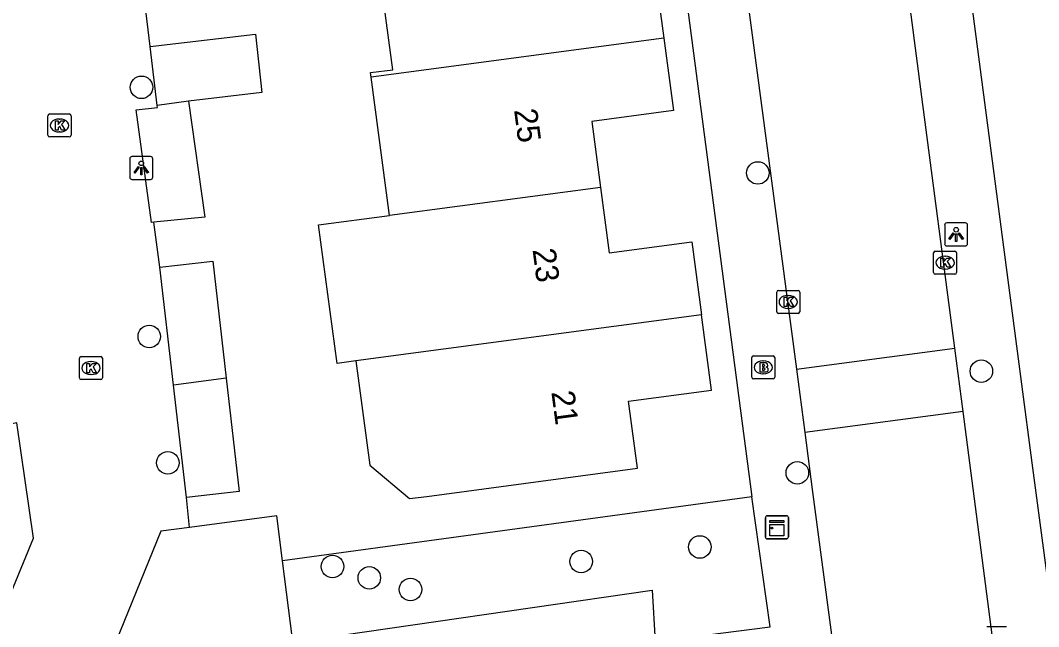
# Model space of a CAD drawing. Extents: x 161084 to 161928, y 385355 to 386522.
# Drawn here: x 161208.47 to 161252.7, y 386012.33 to 386038.67 of the extents above; entities that cross this region are included whole.
import ezdxf

# ---------------------------------------------------------------- set-up
doc = ezdxf.new("R2010")
doc.units = 0
for name, color, linetype in [('IMGEO_Boom', 7, 'Continuous'), ('IMGEO_Brandkraan', 7, 'Continuous'), ('IMGEO_Groenvoorziening', 7, 'Continuous'), ('IMGEO_Kast', 7, 'Continuous'), ('IMGEO_Kolk', 7, 'Continuous'), ('IMGEO_Lichtpunt', 7, 'Continuous'), ('IMGEO_Pand', 7, 'Continuous'), ('IMGEO_Pand_nummerreeks', 7, 'Continuous'), ('IMGEO_Parkeervlak_open', 7, 'Continuous'), ('IMGEO_Rijbaan_lokaal_open', 7, 'Continuous'), ('IMGEO_Voetpad_open', 7, 'Continuous')]:
    doc.layers.add(name, color=color, linetype=linetype)

msp = doc.modelspace()

# ---------------------------------------------------------------- linework, layer by layer
at = {"layer": 'IMGEO_Boom'}
for centre in [(161213.731, 386035.758), (161240.504, 386032.037), (161214.067, 386024.936), (161250.214, 386023.431), (161214.875, 386019.445), (161242.22, 386019.009), (161237.987, 386015.791), (161232.827, 386015.157), (161222.023, 386014.945), (161223.625, 386014.454), (161225.416, 386013.948)]:
    msp.add_circle(centre, 0.489, dxfattribs=at)
at = {"layer": 'IMGEO_Brandkraan'}
for p, q in [((161240.239, 386023.166), (161240.239, 386024.018)), ((161240.314, 386024.092), (161241.166, 386024.092)), ((161241.24, 386024.018), (161241.24, 386023.166)), ((161240.727, 386023.872), (161240.752, 386023.872)), ((161241.166, 386023.092), (161240.314, 386023.092)), ((161240.75, 386023.312), (161240.725, 386023.312))]:
    msp.add_line(p, q, dxfattribs=at)
for points in [[(161240.239, 386023.166), (161240.239, 386024.018)], [(161240.314, 386024.092), (161241.166, 386024.092)], [(161241.24, 386024.018), (161241.24, 386023.166)], [(161240.587, 386023.792), (161240.587, 386023.392), (161240.8, 386023.392)], [(161240.818, 386023.792), (161240.587, 386023.792)], [(161240.766, 386023.711), (161240.712, 386023.711), (161240.712, 386023.635)], [(161240.712, 386023.635), (161240.765, 386023.635)], [(161240.774, 386023.559), (161240.712, 386023.559), (161240.712, 386023.478)], [(161240.712, 386023.478), (161240.774, 386023.478)], [(161241.166, 386023.092), (161240.314, 386023.092)]]:
    msp.add_lwpolyline(points, dxfattribs=at)
for centre, radius, start, end in [((161240.316, 386024.016), 0.0765, 91.552, 178.448), ((161240.316, 386024.016), 0.0765, 91.552, 178.448), ((161241.164, 386024.016), 0.0765, 1.552, 88.448), ((161241.164, 386024.016), 0.0765, 1.552, 88.448), ((161240.767, 386023.673), 0.0379, 267.8285, 90.9355), ((161240.775, 386023.518), 0.0404, 269.8759, 90.5077), ((161240.822, 386023.647), 0.145, 59.4692, 91.5367), ((161240.847, 386023.694), 0.0922, 285.5137, 58.1501), ((161240.852, 386023.502), 0.105, 301.3115, 78.989), ((161240.316, 386023.168), 0.0765, 181.552, 268.448), ((161240.316, 386023.168), 0.0765, 181.552, 268.448), ((161240.806, 386023.643), 0.251, 268.6676, 293.5347), ((161241.164, 386023.168), 0.0765, 271.552, 358.448), ((161241.164, 386023.168), 0.0765, 271.552, 358.448)]:
    msp.add_arc(centre, radius, start, end, dxfattribs=at)
for centre, major_axis, ratio, start_param, end_param in [((161240.726, 386023.592), (-0.387, 0.002), 0.722429, 4.712389, 7.853982), ((161240.751, 386023.592), (-0.39, 0.002), 0.717154, 1.570796, 4.712389)]:
    msp.add_ellipse(centre, major_axis=major_axis, ratio=ratio, start_param=start_param, end_param=end_param, dxfattribs=at)
at = {"layer": 'IMGEO_Groenvoorziening'}
msp.add_lwpolyline([(161240.25, 386017.971), (161219.851, 386015.193)], dxfattribs=at)
at = {"layer": 'IMGEO_Kast'}
for p, q in [((161240.832, 386016.221), (161240.832, 386017.062)), ((161240.832, 386017.062), (161240.832, 386016.221)), ((161240.907, 386017.146), (161241.748, 386017.146)), ((161241.748, 386017.146), (161240.907, 386017.146)), ((161241.832, 386017.071), (161241.832, 386016.23)), ((161241.832, 386016.23), (161241.832, 386017.071)), ((161241.757, 386016.146), (161240.916, 386016.146)), ((161240.916, 386016.146), (161241.757, 386016.146))]:
    msp.add_line(p, q, dxfattribs=at)
for points in [[(161241.027, 386016.936), (161241.627, 386016.936), (161241.627, 386016.851), (161241.027, 386016.851), (161241.027, 386016.936)], [(161241.027, 386016.761), (161241.627, 386016.761), (161241.627, 386016.272), (161241.027, 386016.272), (161241.027, 386016.761)]]:
    msp.add_lwpolyline(points, dxfattribs=at)
msp.add_circle((161241.111, 386016.61), 0.0377, dxfattribs=at)
for centre, start, end in [((161240.91, 386017.068), 92.4484, 184.2845), ((161240.91, 386017.068), 92.4484, 184.2845), ((161241.754, 386017.068), 2.4484, 94.2845), ((161241.754, 386017.068), 2.4484, 94.2845), ((161240.91, 386016.224), 182.4484, 274.2845), ((161240.91, 386016.224), 182.4484, 274.2845), ((161241.754, 386016.224), 272.4484, 4.2845), ((161241.754, 386016.224), 272.4484, 4.2845)]:
    msp.add_arc(centre, 0.0779, start, end, dxfattribs=at)
at = {"layer": 'IMGEO_Kolk'}
for p, q in [((161209.666, 386033.674), (161209.666, 386034.526)), ((161209.741, 386034.6), (161210.593, 386034.6)), ((161210.667, 386034.526), (161210.667, 386033.674)), ((161210.154, 386034.38), (161210.179, 386034.38)), ((161210.177, 386033.82), (161210.152, 386033.82)), ((161210.593, 386033.6), (161209.741, 386033.6)), ((161248.139, 386027.714), (161248.139, 386028.566)), ((161248.214, 386028.64), (161249.066, 386028.64)), ((161248.627, 386028.42), (161248.652, 386028.42)), ((161249.14, 386028.566), (161249.14, 386027.714)), ((161249.066, 386027.64), (161248.214, 386027.64)), ((161248.65, 386027.86), (161248.625, 386027.86)), ((161241.323, 386026.01), (161241.323, 386026.862)), ((161241.398, 386026.936), (161242.25, 386026.936)), ((161241.811, 386026.716), (161241.836, 386026.716)), ((161242.324, 386026.862), (161242.324, 386026.01)), ((161241.834, 386026.156), (161241.809, 386026.156)), ((161242.25, 386025.936), (161241.398, 386025.936)), ((161211.032, 386023.136), (161211.032, 386023.988)), ((161211.107, 386024.062), (161211.959, 386024.062)), ((161212.033, 386023.988), (161212.033, 386023.136)), ((161211.52, 386023.842), (161211.545, 386023.842)), ((161211.959, 386023.062), (161211.107, 386023.062)), ((161211.543, 386023.282), (161211.518, 386023.282)), ((161250.453, 386012.331), (161251.305, 386012.331))]:
    msp.add_line(p, q, dxfattribs=at)
for points in [[(161209.666, 386033.674), (161209.666, 386034.526)], [(161209.741, 386034.6), (161210.593, 386034.6)], [(161210.667, 386034.526), (161210.667, 386033.674)], [(161209.987, 386034.3), (161210.11, 386034.3), (161210.11, 386034.149), (161210.24, 386034.3), (161210.404, 386034.3), (161210.258, 386034.149), (161210.411, 386033.9), (161210.259, 386033.9), (161210.174, 386034.064), (161210.11, 386033.997), (161210.11, 386033.9), (161209.987, 386033.9), (161209.987, 386034.3)], [(161210.593, 386033.6), (161209.741, 386033.6)], [(161248.139, 386027.714), (161248.139, 386028.566)], [(161248.214, 386028.64), (161249.066, 386028.64)], [(161248.46, 386028.34), (161248.583, 386028.34), (161248.583, 386028.189), (161248.713, 386028.34), (161248.877, 386028.34), (161248.731, 386028.189), (161248.884, 386027.94), (161248.732, 386027.94), (161248.647, 386028.104), (161248.583, 386028.037), (161248.583, 386027.94), (161248.46, 386027.94), (161248.46, 386028.34)], [(161249.14, 386028.566), (161249.14, 386027.714)], [(161249.066, 386027.64), (161248.214, 386027.64)], [(161241.323, 386026.01), (161241.323, 386026.862)], [(161241.398, 386026.936), (161242.25, 386026.936)], [(161241.644, 386026.636), (161241.767, 386026.636), (161241.767, 386026.485), (161241.897, 386026.636), (161242.061, 386026.636), (161241.915, 386026.485), (161242.068, 386026.236), (161241.916, 386026.236), (161241.831, 386026.4), (161241.767, 386026.333), (161241.767, 386026.236), (161241.644, 386026.236), (161241.644, 386026.636)], [(161242.324, 386026.862), (161242.324, 386026.01)], [(161242.25, 386025.936), (161241.398, 386025.936)], [(161211.032, 386023.136), (161211.032, 386023.988)], [(161211.107, 386024.062), (161211.959, 386024.062)], [(161212.033, 386023.988), (161212.033, 386023.136)], [(161211.353, 386023.762), (161211.476, 386023.762), (161211.476, 386023.611), (161211.606, 386023.762), (161211.77, 386023.762), (161211.624, 386023.611), (161211.777, 386023.362), (161211.625, 386023.362), (161211.54, 386023.526), (161211.476, 386023.459), (161211.476, 386023.362), (161211.353, 386023.362), (161211.353, 386023.762)], [(161211.959, 386023.062), (161211.107, 386023.062)], [(161250.453, 386012.331), (161251.305, 386012.331)]]:
    msp.add_lwpolyline(points, dxfattribs=at)
for centre, start, end in [((161209.743, 386034.524), 91.552, 178.448), ((161209.743, 386034.524), 91.552, 178.448), ((161210.591, 386034.524), 1.552, 88.448), ((161210.591, 386034.524), 1.552, 88.448), ((161209.743, 386033.676), 181.552, 268.448), ((161209.743, 386033.676), 181.552, 268.448), ((161210.591, 386033.676), 271.552, 358.448), ((161210.591, 386033.676), 271.552, 358.448), ((161248.216, 386028.564), 91.552, 178.448), ((161248.216, 386028.564), 91.552, 178.448), ((161249.064, 386028.564), 1.552, 88.448), ((161249.064, 386028.564), 1.552, 88.448), ((161248.216, 386027.716), 181.552, 268.448), ((161248.216, 386027.716), 181.552, 268.448), ((161249.064, 386027.716), 271.552, 358.448), ((161249.064, 386027.716), 271.552, 358.448), ((161241.4, 386026.86), 91.552, 178.448), ((161241.4, 386026.86), 91.552, 178.448), ((161242.248, 386026.86), 1.552, 88.448), ((161242.248, 386026.86), 1.552, 88.448), ((161241.4, 386026.012), 181.552, 268.448), ((161241.4, 386026.012), 181.552, 268.448), ((161242.248, 386026.012), 271.552, 358.448), ((161242.248, 386026.012), 271.552, 358.448), ((161211.109, 386023.986), 91.552, 178.448), ((161211.109, 386023.986), 91.552, 178.448), ((161211.957, 386023.986), 1.552, 88.448), ((161211.957, 386023.986), 1.552, 88.448), ((161211.109, 386023.138), 181.552, 268.448), ((161211.109, 386023.138), 181.552, 268.448), ((161211.957, 386023.138), 271.552, 358.448), ((161211.957, 386023.138), 271.552, 358.448)]:
    msp.add_arc(centre, 0.0765, start, end, dxfattribs=at)
for centre, major_axis, ratio, start_param, end_param in [((161210.153, 386034.1), (-0.387, 0.002), 0.722429, 4.712389, 7.853982), ((161210.178, 386034.1), (-0.39, 0.002), 0.717154, 1.570796, 4.712389), ((161248.626, 386028.14), (-0.387, 0.002), 0.722429, 4.712389, 7.853982), ((161248.651, 386028.14), (-0.39, 0.002), 0.717154, 1.570796, 4.712389), ((161241.81, 386026.436), (-0.387, 0.002), 0.722429, 4.712389, 7.853982), ((161241.835, 386026.436), (-0.39, 0.002), 0.717154, 1.570796, 4.712389), ((161211.519, 386023.562), (-0.387, 0.002), 0.722429, 4.712389, 7.853982), ((161211.544, 386023.562), (-0.39, 0.002), 0.717154, 1.570796, 4.712389)]:
    msp.add_ellipse(centre, major_axis=major_axis, ratio=ratio, start_param=start_param, end_param=end_param, dxfattribs=at)
at = {"layer": 'IMGEO_Lichtpunt'}
for p, q in [((161214.122, 386032.751), (161213.314, 386032.751)), ((161214.122, 386032.751), (161213.314, 386032.751)), ((161213.22, 386032.656), (161213.22, 386031.849)), ((161213.22, 386032.656), (161213.22, 386031.849)), ((161214.216, 386031.849), (161214.216, 386032.656)), ((161214.216, 386031.849), (161214.216, 386032.656)), ((161213.314, 386031.755), (161214.122, 386031.755)), ((161213.314, 386031.755), (161214.122, 386031.755)), ((161248.62, 386029.772), (161248.62, 386028.965)), ((161248.62, 386029.772), (161248.62, 386028.965)), ((161249.522, 386029.867), (161248.714, 386029.867)), ((161249.522, 386029.867), (161248.714, 386029.867)), ((161249.616, 386028.965), (161249.616, 386029.772)), ((161249.616, 386028.965), (161249.616, 386029.772)), ((161248.714, 386028.871), (161249.522, 386028.871)), ((161248.714, 386028.871), (161249.522, 386028.871))]:
    msp.add_line(p, q, dxfattribs=at)
for points in [[(161213.594, 386032.32), (161213.633, 386032.292), (161213.445, 386032.03), (161213.407, 386032.057), (161213.594, 386032.32)], [(161213.806, 386032.292), (161213.844, 386032.319), (161214.031, 386032.057), (161213.992, 386032.029), (161213.806, 386032.292)], [(161213.696, 386032.272), (161213.743, 386032.272), (161213.743, 386031.95), (161213.696, 386031.95), (161213.696, 386032.272)], [(161248.994, 386029.436), (161249.033, 386029.408), (161248.845, 386029.146), (161248.807, 386029.173), (161248.994, 386029.436)], [(161249.096, 386029.388), (161249.143, 386029.388), (161249.143, 386029.066), (161249.096, 386029.066), (161249.096, 386029.388)], [(161249.206, 386029.408), (161249.244, 386029.435), (161249.431, 386029.173), (161249.392, 386029.145), (161249.206, 386029.408)]]:
    msp.add_lwpolyline(points, dxfattribs=at)
for centre in [(161213.719, 386032.454), (161249.119, 386029.57)]:
    msp.add_circle(centre, 0.0994, dxfattribs=at)
for centre, start, end in [((161213.314, 386032.656), 90, 180), ((161213.314, 386032.656), 90, 180), ((161214.122, 386032.656), 0, 90), ((161214.122, 386032.656), 0, 90), ((161213.314, 386031.849), 180, 270), ((161213.314, 386031.849), 180, 270), ((161214.122, 386031.849), 270, 0), ((161214.122, 386031.849), 270, 360), ((161248.714, 386029.772), 90, 180), ((161248.714, 386029.772), 90, 180), ((161249.522, 386029.772), 0, 90), ((161249.522, 386029.772), 0, 90), ((161248.714, 386028.965), 180, 270), ((161248.714, 386028.965), 180, 270), ((161249.522, 386028.965), 270, 0), ((161249.522, 386028.965), 270, 360)]:
    msp.add_arc(centre, 0.0946, start, end, dxfattribs=at)
at = {"layer": 'IMGEO_Pand'}
for points in [[(161235.616, 386043.911), (161236.417, 386037.898)], [(161223.704, 386036.203), (161223.679, 386036.394), (161224.643, 386036.522), (161223.866, 386042.343)], [(161214.11, 386037.525), (161218.674, 386038.068), (161218.96, 386035.538), (161215.769, 386035.157)], [(161236.417, 386037.898), (161223.704, 386036.203)], [(161236.417, 386037.898), (161236.837, 386034.746), (161233.29, 386034.274), (161233.671, 386031.412)], [(161214.41, 386034.964), (161214.11, 386037.525)], [(161224.505, 386030.189), (161223.704, 386036.203)], [(161214.266, 386029.893), (161214.157, 386029.882), (161213.492, 386034.777), (161214.42, 386034.881), (161214.41, 386034.964)], [(161215.769, 386035.157), (161216.483, 386030.121), (161214.266, 386029.893)], [(161215.769, 386035.157), (161214.41, 386034.964)], [(161233.671, 386031.412), (161224.505, 386030.189)], [(161233.671, 386031.412), (161234.051, 386028.562), (161237.638, 386029.039), (161238.059, 386025.878)], [(161223.038, 386023.876), (161222.223, 386023.767), (161221.422, 386029.778), (161224.505, 386030.189)], [(161214.529, 386027.941), (161216.825, 386028.205), (161217.41, 386023.125)], [(161215.118, 386022.82), (161214.529, 386027.941)], [(161238.059, 386025.878), (161223.038, 386023.876)], [(161223.038, 386023.876), (161223.641, 386019.342), (161225.372, 386017.89), (161226.13, 386017.991), (161235.278, 386019.21), (161234.89, 386022.118), (161238.496, 386022.598), (161238.059, 386025.878)], [(161217.41, 386023.125), (161215.118, 386022.82)], [(161217.41, 386023.125), (161217.976, 386018.207), (161215.68, 386017.942)], [(161215.68, 386017.942), (161215.118, 386022.82)]]:
    msp.add_lwpolyline(points, dxfattribs=at)
at = {"layer": 'IMGEO_Parkeervlak_open'}
for points in [[(161219.851, 386015.193), (161219.604, 386017.149), (161215.81, 386016.641)], [(161220.291, 386011.785), (161219.851, 386015.193)]]:
    msp.add_lwpolyline(points, dxfattribs=at)
at = {"layer": 'IMGEO_Rijbaan_lokaal_open'}
for points in [[(161249.06, 386024.426), (161247.627, 386035.348), (161247.158, 386038.91), (161246.418, 386044.153), (161245.561, 386050.7), (161244.91, 386055.679), (161244.435, 386059.357), (161238.791, 386101.741), (161237.904, 386108.656), (161237.062, 386115.21), (161235.904, 386124.085), (161235.446, 386127.639), (161233.045, 386146.313)], [(161229.8, 386117.181), (161231.888, 386101.189), (161232.965, 386093.061), (161233.963, 386085.526), (161235.806, 386071.61), (161236.296, 386067.915), (161242.179, 386023.509)], [(161214.11, 386037.525), (161213.267, 386044.518)], [(161214.529, 386027.941), (161214.266, 386029.893)], [(161242.179, 386023.509), (161249.06, 386024.426)], [(161249.423, 386021.68), (161249.06, 386024.426)], [(161242.179, 386023.509), (161242.542, 386020.763)], [(161249.423, 386021.68), (161242.542, 386020.763)], [(161253.859, 385987.625), (161252.249, 385999.936), (161249.423, 386021.68)], [(161202.337, 385999.802), (161202.374, 386000), (161209.044, 386016.179), (161208.309, 386021.187), (161207.094, 386020.958)], [(161242.542, 386020.763), (161242.869, 386018.293), (161245.293, 386000), (161247.029, 385986.607)], [(161215.81, 386016.641), (161215.68, 386017.942)], [(161215.81, 386016.641), (161214.567, 386016.471), (161211.38, 386008.647), (161212.298, 386008.276)]]:
    msp.add_lwpolyline(points, dxfattribs=at)
at = {"layer": 'IMGEO_Voetpad_open'}
for points in [[(161235.653, 386146.984), (161252.413, 386019.447), (161255.001, 386000), (161257.909, 385977.952)], [(161227.386, 386115.76), (161240.25, 386017.971)], [(161220.291, 386011.785), (161220.321, 386011.653), (161235.912, 386013.916), (161236.037, 386011.685), (161241.032, 386012.318), (161240.25, 386017.971)]]:
    msp.add_lwpolyline(points, dxfattribs=at)

# ---------------------------------------------------------------- texts
at = {"layer": 'IMGEO_Pand_nummerreeks'}
for s, rotation, p in [('25', 277.5301, (161229.911, 386034.778)), ('23', 277.5285, (161230.714, 386028.708)), ('21', 277.5285, (161231.532, 386022.524))]:
    msp.add_text(s, height=1, rotation=rotation, dxfattribs=at).set_placement(p)

doc.saveas('drawing.dxf')
